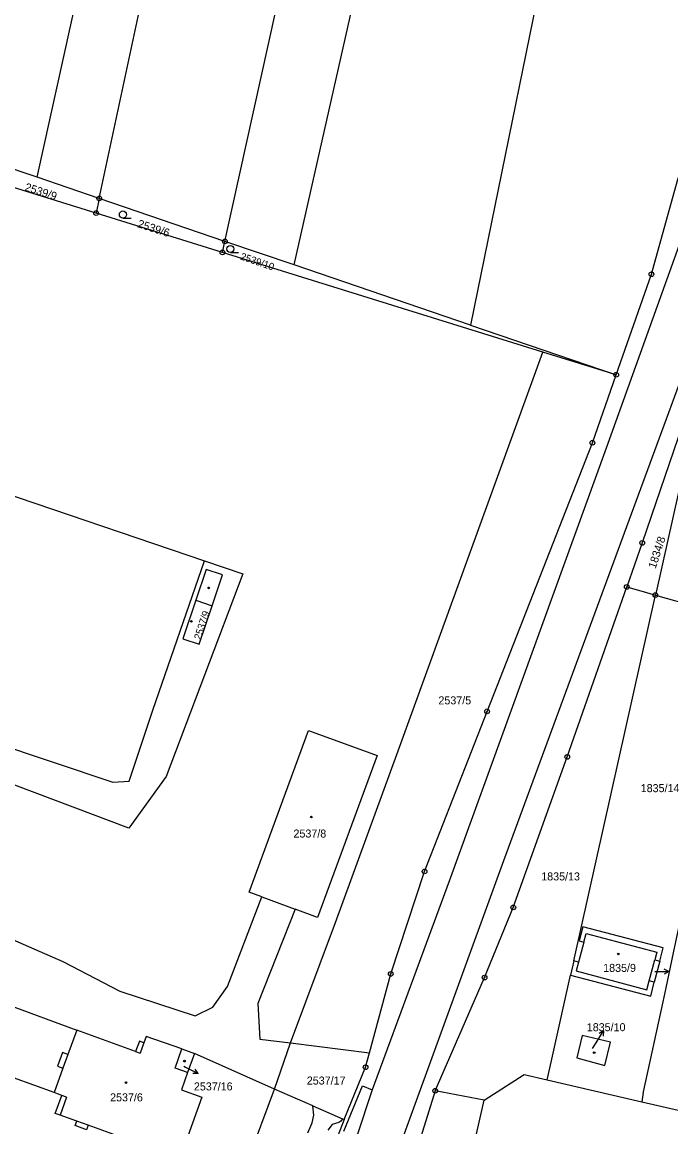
# Model space of a CAD drawing. Extents: x -733394 to -722299, y -1082822 to -1075049.
# Drawn here: x -729154 to -729016.3, y -1078538.5 to -1078303.8 of the extents above; entities that cross this region are included whole.
import ezdxf

# ---------------------------------------------------------------- set-up
doc = ezdxf.new("R2010")
doc.units = 0
for name, color, linetype in [('Hranice parcel', 7, 'Continuous'), ('Parcelní čísla', 7, 'Continuous'), ('Pop  PČ popisy', 7, 'Continuous'), ('Vnitřní kresba', 7, 'Continuous'), ('Značky bodu BP', 7, 'Continuous'), ('Značky budov', 7, 'Continuous'), ('Značky kultur', 7, 'Continuous')]:
    doc.layers.add(name, color=color, linetype=linetype)

msp = doc.modelspace()

# ---------------------------------------------------------------- linework, layer by layer
at = {"layer": 'Hranice parcel'}
for p, q in [((-729150.85, -1078336.81), (-729162.81, -1078332.73)), ((-729138.34, -1078344.42), (-729163.65, -1078336.54)), ((-729137.67, -1078341.31), (-729150.85, -1078336.81)), ((-729137.67, -1078341.31), (-729138.34, -1078344.42)), ((-729110.99, -1078350.42), (-729137.67, -1078341.31)), ((-729111.51, -1078352.78), (-729138.34, -1078344.42)), ((-729111.51, -1078352.78), (-729110.99, -1078350.42)), ((-729096.31, -1078355.43), (-729110.99, -1078350.42)), ((-729043.5, -1078373.97), (-729111.51, -1078352.78)), ((-729058.86, -1078368.21), (-729096.31, -1078355.43)), ((-729058.86, -1078368.21), (-729027.92, -1078378.77)), ((-729027.92, -1078378.77), (-729043.5, -1078373.97)), ((-729007.85, -1078372.86), (-729019.6, -1078425.56)), ((-729036.92, -1078503.28), (-729019.6, -1078425.56)), ((-729019.6, -1078425.56), (-729002.91, -1078430.33)), ((-729103.17, -1078489.69), (-729096.09, -1078492.31)), ((-729036.92, -1078503.28), (-729037.6, -1078506.34)), ((-729018.66, -1078503.32), (-729019.84, -1078507.81)), ((-729100.45, -1078530.52), (-729097.06, -1078520.66)), ((-729097.06, -1078520.66), (-729080.31, -1078522.79)), ((-729120.14, -1078521.99), (-729117.48, -1078522.95)), ((-729117.48, -1078522.95), (-729118.92, -1078527)), ((-729100.45, -1078530.52), (-729117.48, -1078522.95)), ((-729042.55, -1078528.55), (-729022.52, -1078533.18)), ((-729092.33, -1078534.07), (-729100.45, -1078530.52)), ((-729066.34, -1078530.86), (-729075.75, -1078560.84)), ((-729055.97, -1078532.86), (-729066.34, -1078530.86)), ((-729092.33, -1078534.07), (-729086.06, -1078536.81)), ((-729086.06, -1078536.81), (-729085.65, -1078536.99))]:
    msp.add_line(p, q, dxfattribs=at)
for points in [[(-729150.85, -1078336.81), (-729136.71, -1078272.64), (-729109.8, -1078154.83), (-729073.61, -1078002.27), (-729070, -1077983.28)], [(-729137.67, -1078341.31), (-729127.06, -1078291.68), (-729096.68, -1078163.98), (-729056.02, -1077991.89), (-729054.85, -1077986.51)], [(-728979.59, -1078002.56), (-728983.91, -1078024.17), (-729015.42, -1078164.85), (-729037.62, -1078266.59), (-729038.94, -1078270.59), (-729058.86, -1078368.21)], [(-729110.99, -1078350.42), (-729092.49, -1078266.47), (-729077.18, -1078204.34), (-729070.58, -1078170.03), (-729032.28, -1078005.24)], [(-729096.31, -1078355.43), (-729065.93, -1078220.78), (-729053.06, -1078157.35), (-729040.94, -1078099.84), (-729020.58, -1078008.14), (-729032.28, -1078005.24)], [(-729027.92, -1078378.77), (-729020.44, -1078357.4), (-729014.89, -1078337.46), (-729002.52, -1078299.64), (-728996.78, -1078279.24), (-728994.01, -1078272.57), (-728974.87, -1078225.84), (-728971.44, -1078211.25)], [(-729097.06, -1078520.66), (-729087.49, -1078495.13), (-729074.21, -1078458.67), (-729043.5, -1078373.97)], [(-729007.85, -1078372.86), (-729010.92, -1078380.91), (-729022.4, -1078414.47), (-729025.68, -1078423.83)], [(-729080.31, -1078522.79), (-729075.8, -1078506.05), (-729068.6, -1078484.28), (-729055.34, -1078450.26), (-729032.97, -1078393.21), (-729027.92, -1078378.77)], [(-729219.06, -1078435.07), (-729230.13, -1078431.04), (-729232.57, -1078426.15), (-729218.69, -1078383.14), (-729154.88, -1078404.85), (-729115.34, -1078418.28)], [(-729115.34, -1078418.28), (-729107.18, -1078421.04), (-729123.47, -1078464.09), (-729131.38, -1078475.07), (-729163.13, -1078463.11), (-729201.26, -1078449.41), (-729204.7, -1078451.36), (-729207.69, -1078454.71), (-729209.76, -1078459.81), (-729207.01, -1078468.12), (-729190.23, -1078480.29), (-729172.39, -1078491.66), (-729145.4, -1078503.38), (-729133.32, -1078509.72), (-729117.33, -1078514.92), (-729113.57, -1078513.1), (-729110.47, -1078508.69), (-729103.17, -1078489.69)], [(-729180.16, -1078447.35), (-729177.45, -1078450.55), (-729160.65, -1078456.66), (-729134.81, -1078465.33), (-729131.31, -1078465.1), (-729126.27, -1078450.03), (-729115.34, -1078418.28)], [(-729116.46, -1078435.98), (-729113.67, -1078427.84), (-729111.5, -1078421.28), (-729114.96, -1078420.12), (-729117.15, -1078426.64), (-729119.91, -1078434.84), (-729116.46, -1078435.98)], [(-729066.34, -1078530.86), (-729063.25, -1078523.76), (-729055.87, -1078506.83), (-729049.77, -1078491.91), (-729038.33, -1078459.95), (-729025.68, -1078423.83)], [(-729025.68, -1078423.83), (-729023.95, -1078424.32), (-729022.69, -1078424.68), (-729019.6, -1078425.56)], [(-729004.3, -1078446.52), (-729008.1, -1078465.44), (-729015.81, -1078501.58), (-729016.46, -1078504.61), (-729017.42, -1078509.01), (-729018.06, -1078511.99), (-729022.17, -1078531.12), (-729022.27, -1078531.73), (-729022.52, -1078533.18)], [(-729103.17, -1078489.69), (-729105.86, -1078488.69), (-729093.23, -1078454.31), (-729078.67, -1078459.66), (-729091.32, -1078494.09), (-729096.09, -1078492.31)], [(-729233.15, -1078466.62), (-729220.19, -1078481.09), (-729171.93, -1078536.89), (-729155.4, -1078544.2), (-729150.11, -1078546.65), (-729139.19, -1078551.55), (-729134.75, -1078556.48), (-729117.24, -1078575.56), (-729100.45, -1078530.52)], [(-729096.09, -1078492.31), (-729103.98, -1078512.34), (-729103.61, -1078519.89), (-729097.06, -1078520.66)], [(-729018.66, -1078503.32), (-729017.99, -1078500.5), (-729035.01, -1078496.07), (-729035.79, -1078499.02), (-729034.81, -1078499.28), (-729035.94, -1078503.54), (-729036.92, -1078503.28)], [(-729019.84, -1078507.81), (-729020.9, -1078507.53), (-729019.71, -1078503.04), (-729018.66, -1078503.32)], [(-729147.25, -1078531.25), (-729160.24, -1078526.58), (-729159.71, -1078525.13), (-729181.94, -1078516.82), (-729177.08, -1078503.42)], [(-729177.08, -1078503.42), (-729156.77, -1078510.97), (-729157.33, -1078512.49), (-729142.45, -1078517.97)], [(-729042.55, -1078528.55), (-729041.99, -1078526.03), (-729037.6, -1078506.34)], [(-729037.6, -1078506.34), (-729020.6, -1078510.76), (-729019.84, -1078507.81)], [(-729142.45, -1078517.97), (-729144.32, -1078523.16), (-729145.47, -1078522.74), (-729146.52, -1078525.66), (-729145.38, -1078526.07), (-729147.25, -1078531.25)], [(-729120.14, -1078521.99), (-729127.69, -1078519.3), (-729128.19, -1078520.65), (-729129.13, -1078520.3), (-729129.95, -1078522.52), (-729142.45, -1078517.97)], [(-729035.16, -1078519.13), (-729036.29, -1078523.87), (-729030.32, -1078525.53), (-729029.13, -1078520.57), (-729035.16, -1078519.13)], [(-729118.92, -1078527), (-729121.58, -1078526.05), (-729120.14, -1078521.99)], [(-729085.65, -1078536.99), (-729081.14, -1078525.87), (-729080.31, -1078522.79)], [(-729118.92, -1078527), (-729120.2, -1078530.64), (-729115.9, -1078532.2), (-729118.9, -1078540.54)], [(-729055.97, -1078532.86), (-729047.48, -1078527.41), (-729042.55, -1078528.55)], [(-729022.52, -1078533.18), (-728996.23, -1078539.25), (-728991.02, -1078540.73), (-728987.22, -1078528.33)], [(-729125.61, -1078544.47), (-729127.94, -1078543.63), (-729127.6, -1078542.67), (-729140.04, -1078538.2), (-729140.38, -1078539.14), (-729142.78, -1078538.27), (-729142.44, -1078537.33), (-729145.99, -1078536.06), (-729147.02, -1078535.69), (-729145.64, -1078531.85), (-729147.25, -1078531.25)], [(-729064.24, -1078569.75), (-729062.07, -1078560.09), (-729059.39, -1078548.12), (-729055.97, -1078532.86)], [(-729093.41, -1078539.81), (-729092.48, -1078537.68), (-729092.1, -1078536.08), (-729092.33, -1078534.07)], [(-729085.65, -1078536.99), (-729088.5, -1078544.26), (-729104.69, -1078581.78), (-729115.95, -1078601.63)], [(-729086.06, -1078536.81), (-729086.4, -1078537.33), (-729086.8, -1078537.57), (-729088.26, -1078538.02), (-729089.15, -1078539.2)]]:
    msp.add_lwpolyline(points, dxfattribs=at)
at = {"layer": 'Pop  PČ popisy'}
for p, q in [((-729016.75, -1078505.56), (-729017.75, -1078505.06)), ((-729019.75, -1078505.56), (-729016.75, -1078505.56)), ((-729016.75, -1078505.56), (-729017.75, -1078506.06)), ((-729032.2, -1078520.66), (-729030.61, -1078518.11)), ((-729030.61, -1078518.11), (-729031.57, -1078518.7)), ((-729030.61, -1078518.11), (-729030.72, -1078519.23)), ((-729032.99, -1078521.91), (-729032.2, -1078520.66)), ((-729119.74, -1078525.63), (-729119.35, -1078525.83)), ((-729119.35, -1078525.83), (-729116.68, -1078527.19)), ((-729116.68, -1078527.19), (-729117.34, -1078526.29)), ((-729116.68, -1078527.19), (-729117.8, -1078527.18))]:
    msp.add_line(p, q, dxfattribs=at)
at = {"layer": 'Vnitřní kresba'}
for p, q in [((-728996.93, -1078301.83), (-729030.04, -1078394.36)), ((-729051.8, -1078481.94), (-729007.27, -1078360.89)), ((-729030.04, -1078394.36), (-729063.41, -1078486.32)), ((-729117.15, -1078426.64), (-729113.67, -1078427.84)), ((-729100.38, -1078615.67), (-729051.8, -1078481.94)), ((-729063.41, -1078486.32), (-729079.7, -1078530.68)), ((-729128.19, -1078520.65), (-729129.01, -1078522.87)), ((-729144.32, -1078523.16), (-729145.38, -1078526.07)), ((-729129.95, -1078522.52), (-729129.01, -1078522.87)), ((-729085.78, -1078539.42), (-729081.77, -1078529.81)), ((-729079.7, -1078530.68), (-729083.01, -1078540.51)), ((-729081.77, -1078529.81), (-729079.7, -1078530.68)), ((-729144.61, -1078532.22), (-729145.99, -1078536.06)), ((-729144.61, -1078532.22), (-729145.64, -1078531.85)), ((-729140.04, -1078538.2), (-729142.44, -1078537.33))]:
    msp.add_line(p, q, dxfattribs=at)
for points in [[(-729034.81, -1078499.28), (-729034.31, -1078497.43), (-729019.27, -1078501.4), (-729019.71, -1078503.04)], [(-729035.94, -1078503.54), (-729036.45, -1078505.42), (-729021.39, -1078509.39), (-729020.9, -1078507.53)]]:
    msp.add_lwpolyline(points, dxfattribs=at)
at = {"layer": 'Značky bodu BP'}
for centre, radius in [((-729137.67, -1078341.31), 0.5), ((-729137.67, -1078341.31), 0.0303), ((-729138.34, -1078344.42), 0.5), ((-729138.34, -1078344.42), 0.0303), ((-729110.99, -1078350.42), 0.5), ((-729110.99, -1078350.42), 0.0303), ((-729111.51, -1078352.78), 0.5), ((-729111.51, -1078352.78), 0.0303), ((-729020.44, -1078357.4), 0.5), ((-729020.44, -1078357.4), 0.0303), ((-729027.92, -1078378.77), 0.5), ((-729027.92, -1078378.77), 0.0303), ((-729032.97, -1078393.21), 0.5), ((-729032.97, -1078393.21), 0.0303), ((-729022.4, -1078414.47), 0.5), ((-729022.4, -1078414.47), 0.0303), ((-729025.68, -1078423.83), 0.5), ((-729025.68, -1078423.83), 0.0303), ((-729019.6, -1078425.56), 0.5), ((-729019.6, -1078425.56), 0.0303), ((-729055.34, -1078450.26), 0.5), ((-729055.34, -1078450.26), 0.0303), ((-729038.33, -1078459.95), 0.5), ((-729038.33, -1078459.95), 0.0303), ((-729068.6, -1078484.28), 0.5), ((-729068.6, -1078484.28), 0.0303), ((-729049.77, -1078491.91), 0.5), ((-729049.77, -1078491.91), 0.0303), ((-729075.8, -1078506.05), 0.5), ((-729075.8, -1078506.05), 0.0303), ((-729055.87, -1078506.83), 0.5), ((-729055.87, -1078506.83), 0.0303), ((-729081.14, -1078525.87), 0.5), ((-729081.14, -1078525.87), 0.0303), ((-729066.34, -1078530.86), 0.5), ((-729066.34, -1078530.86), 0.0303)]:
    msp.add_circle(centre, radius, dxfattribs=at)
at = {"layer": 'Značky budov'}
for centre in [(-729114.45, -1078424.04), (-729118.12, -1078431.14), (-729092.64, -1078472.72), (-729027.49, -1078501.8), (-729032.59, -1078522.77), (-729119.59, -1078524.57), (-729132, -1078529.12)]:
    msp.add_circle(centre, 0.175, dxfattribs=at)
at = {"layer": 'Značky kultur'}
for p, q in [((-729132.65, -1078345.47), (-729130.9, -1078345.47)), ((-729109.84, -1078352.79), (-729108.09, -1078352.79))]:
    msp.add_line(p, q, dxfattribs=at)
for centre in [(-729132.65, -1078344.72), (-729109.84, -1078352.04)]:
    msp.add_circle(centre, 0.75, dxfattribs=at)

# ---------------------------------------------------------------- texts
at = {"layer": 'Parcelní čísla'}
for s, height, rotation, p in [('2539/9', 1.7, 342, (-729153.61, -1078339.58)), ('2539/6', 1.7, 342, (-729129.67, -1078347.37)), ('2539/10', 1.53, 341, (-729107.85, -1078354.23)), ('1834/8', 1.7, 72, (-729019.56, -1078420.06)), ('2537/9', 1.53, 72, (-729116.15, -1078435.17))]:
    msp.add_text(s, height=height, rotation=rotation, dxfattribs=at).set_placement(p)
for s, p in [('2537/5', (-729065.67, -1078448.78)), ('1835/14', (-729022.72, -1078467.43)), ('2537/8', (-729096.44, -1078477.07)), ('1835/13', (-729043.84, -1078486.18)), ('1835/9', (-729030.69, -1078505.61)), ('1835/10', (-729034.17, -1078518.21)), ('2537/17', (-729093.61, -1078529.54)), ('2537/16', (-729117.58, -1078530.79)), ('2537/6', (-729135.37, -1078533.11))]:
    msp.add_text(s, height=1.7, dxfattribs=at).set_placement(p)

doc.saveas('drawing.dxf')
